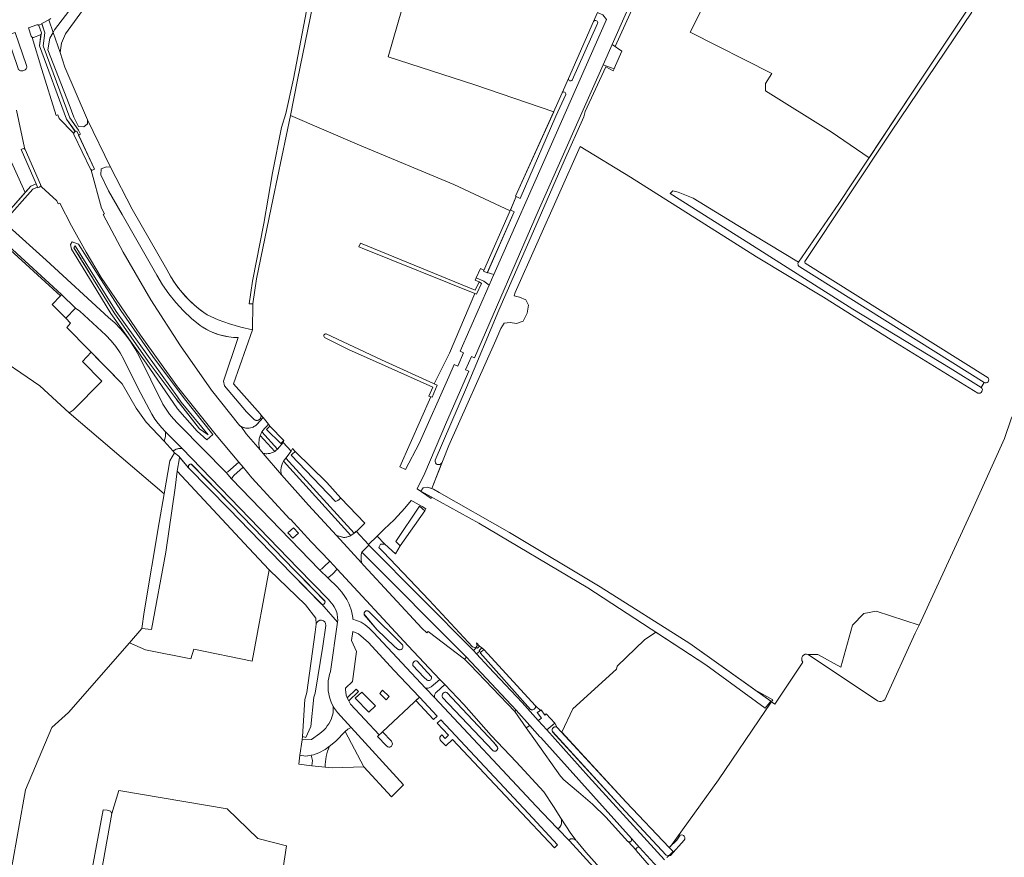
# Model space of a CAD drawing. Header units: metres. Extents: x 209813 to 223847, y 571801 to 587119.
# Tile 339 of 656: x 222973 to 223254, y 574871 to 575110. Entities that reach past the tile are written whole.
import ezdxf

# ---------------------------------------------------------------- set-up
doc = ezdxf.new("R2010")
doc.units = ezdxf.units.M
for name, color, linetype, lineweight in [('B-RO-GR-GRAS-GV', 8, 'Continuous', 0), ('B-RO-GR-GROENVOORZIENING-GV', 8, 'Continuous', 0), ('B-RO-GR-HOUTWAL-GV', 8, 'Continuous', 0), ('B-RO-GW-TALUD_KRUIN-G', 8, 'Continuous', 0), ('B-RO-OG-BEBOUWING_LAGE TRAFO-GV', 8, 'Continuous', 0), ('B-RO-OG-TERREIN_CULTUURSCHEIDING-GV', 8, 'Continuous', 0), ('B-RO-OG-WATER_GREPPEL-GV', 8, 'Continuous', 0), ('B-RO-OG-WEG-GV', 8, 'Continuous', 0), ('B-RO-VH-VERHARDING_FUNDERING_ZAND-GV', 8, 'Continuous', 0), ('B-RO-VH-VERHARDING_OPEN-GV', 8, 'Continuous', 0), ('B-RO-VH-VERHARDING_STRAATBAKSTEEN-GV', 8, 'Continuous', 0), ('B-RO-VH-VERHARDING_TEGEL-GV', 8, 'Continuous', 0)]:
    doc.layers.add(name, color=color, linetype=linetype, lineweight=lineweight)

msp = doc.modelspace()

# ---------------------------------------------------------------- linework, layer by layer
at = {"layer": 'B-RO-GR-GRAS-GV', "flags": 128}
for points in [[(223205.382, 575188.865), (223186.532, 575195.778), (223178.127, 575176.315), (223173.635, 575166.929), (223172.913, 575164.63), (223172.801, 575163.227), (223173.698, 575162.618), (223175.697, 575161.898), (223184.878, 575156.906), (223197.548, 575149.478), (223212.907, 575139.921), (223229.069, 575130.557), (223240.933, 575122.634), (223243.324, 575120.908), (223244.118, 575119.998), (223243.911, 575119.198), (223244.289, 575112.915), (223244.656, 575112.674), (223221.703, 575078.682), (223197, 575041.422)], [(223243.911, 575119.198), (223242.91, 575119.407), (223239.918, 575121.338), (223222.959, 575131.311), (223203.907, 575142.705), (223184.954, 575153.998), (223171.176, 575160.834), (223169.652, 575158.541), (223168.525, 575155.744), (223156.539, 575128.854), (223169.727, 575122.267), (223171.291, 575120.998), (223164.195, 575106.954), (223187.553, 575095.117), (223185.724, 575092.225), (223185.705, 575090.12), (223204.455, 575078.428), (223215.335, 575071.04), (223227.511, 575089.459), (223243.468, 575113.453), (223244.289, 575112.915)], [(222997.367, 575122.334), (222985.822, 575106.488), (222984.666, 575103.749), (222984.304, 575101.08), (222985.648, 575096.927), (222992.084, 575081.883), (222998.654, 575068.326), (223004.859, 575056.385), (223014.755, 575039.099), (223015.885, 575037.058), (223017.154, 575035.099), (223018.549, 575033.229), (223020.068, 575031.458), (223021.703, 575029.792), (223023.445, 575028.242), (223025.292, 575026.813), (223026.247, 575026.146), (223029.385, 575024.75), (223032.612, 575023.573), (223035.911, 575022.617), (223039.267, 575021.888), (223039.352, 575029.34), (223038.308, 575029.337), (223039.251, 575035.836), (223042.501, 575052.253), (223044.932, 575066.771), (223047.55, 575079.683), (223048.788, 575083.683), (223050.979, 575093.591), (223059.208, 575137.019)], [(223246.357, 575003.854), (223221.59, 575019.023), (223202.243, 575031.222), (223183.192, 575042.716), (223147.192, 575065.487), (223132.829, 575074.234), (223114.222, 575032.583), (223113.912, 575031.583), (223115.514, 575031.269), (223117.312, 575030.451), (223118.001, 575028.941), (223117.68, 575026.638), (223116.557, 575024.341), (223114.647, 575023.756), (223112.844, 575023.972), (223111.138, 575023.786), (223110.122, 575022.291), (223108.69, 575018.994), (223095.295, 574988.829), (223090.423, 574976.57), (223090.876, 574976.433), (223092.572, 574975.416), (223112.627, 574964.013), (223138.462, 574948.449), (223164.091, 574932.285), (223182.704, 574919.048)], [(223229.573, 574937.59), (223244.733, 574970.394), (223253.936, 574990.825), (223255.864, 574996.44), (223257.45, 574999.961), (223257.582, 575000.124), (223257.813, 575000.29), (223260.13, 575002.399), (223261.717, 575002.241), (223268.623, 574998.827), (223283.754, 574990.144), (223288.389, 574987.105), (223298.191, 574980.616), (223299.685, 574982.755), (223323.988, 575019.148)], [(223007.658, 574936.626), (223008.256, 574941.351), (223012.571, 574966.831), (223013.999, 574975.062), (222986.847, 574998.181), (222978.479, 575005.887), (222963.644, 575016.008), (222956.881, 574941.414), (222950.396, 574897.054), (222942.729, 574836.72)], [(223013.999, 574975.062), (223015.644, 574984.512), (223016.925, 574986.727), (223016.557, 574987.286), (223014.044, 574990.097), (223008.875, 574995.534), (223006.042, 574999.537), (223002.023, 575006.461), (222993.139, 575015.484), (222990.724, 575012.824), (222996.195, 575007.22), (222987.983, 574998.994), (222986.847, 574998.181)], [(223248.177, 575006.859), (223247.33, 575005.475)], [(223229.573, 574937.59), (223217.357, 574941.519), (223213.759, 574940.884), (223210.584, 574937.497), (223207.197, 574925.538), (223200.635, 574929.136), (223197.893, 574929.201), (223217.693, 574915.896)], [(223219.81, 574916.178), (223228.487, 574935.24), (223229.573, 574937.59)], [(222966.34, 574845.578), (222974.41, 574890.557), (222981.901, 574908.289), (222986.696, 574912.565), (223004.1, 574932.47)], [(223187.435, 574915.687), (223188.431, 574914.995), (223196.382, 574927.017)], [(223044.845, 574847.485), (223048.961, 574874.54), (223040.741, 574876.639), (223032.01, 574885.105), (223001.029, 574890.322), (222999.025, 574883.747), (222986.96, 574816.357)]]:
    msp.add_lwpolyline(points, dxfattribs=at)
for points in [[(223112.778, 575055.929), (223114.5, 575059.987), (223114.358, 575060.054), (223125.244, 575084.142), (223102.701, 575091.84), (223078.004, 575099.873), (223088.601, 575136.96), (223063.715, 575147.697), (223060.973, 575136.526), (223052.103, 575093.289), (223050.115, 575083.115), (223069.766, 575074.678), (223096.74, 575063.414)], [(223044.03, 574953.355), (223038.191, 574959.541), (223017.703, 574981.539), (223017.184, 574976.768), (223014.519, 574958.442), (223010.364, 574936.348), (223007.658, 574936.626), (223004.1, 574932.47), (223008.629, 574930.495), (223021.607, 574927.907), (223022.519, 574930.654), (223039.109, 574927.24)], [(223158.566, 574874.347), (223172.278, 574893.411), (223185.683, 574913.149), (223187.815, 574916.238), (223182.704, 574919.048), (223187.211, 574915.843), (223185.589, 574913.852), (223168.65, 574926.229), (223154.408, 574935.505), (223151.169, 574933.384), (223143.379, 574925.843), (223143.152, 574925.008), (223130.741, 574913.622), (223127.536, 574906.968), (223145.922, 574886.982), (223158.25, 574874.036)]]:
    msp.add_lwpolyline(points, close=True, dxfattribs=at)
at = {"layer": 'B-RO-GR-GRAS-GV'}
for points in [[(223247.33, 575005.475, -0.8330928), (223246.357, 575003.854)], [(223196.382, 574927.017, -0.7726179), (223197.893, 574929.201)], [(223217.693, 574915.896, 0.2784749), (223219.81, 574916.178)]]:
    msp.add_lwpolyline(points, format="xyb", dxfattribs=at)
at = {"layer": 'B-RO-GR-GROENVOORZIENING-GV', "flags": 128}
for points in [[(222979.083, 575109.352), (222979.938, 575106.766), (222979.484, 575103.039), (222987.076, 575082.425), (222989.583, 575078.924), (222990.12, 575077.776), (222989.542, 575077.51), (222994.115, 575067.773), (222993.883, 575067.685), (222993.714, 575067.56), (222993.461, 575067.503), (222993.227, 575067.555), (222993.193, 575067.477), (222996.12, 575056.68), (222996.992, 575055), (222996.583, 575054.815), (223002.328, 575044.089), (223010.237, 575030.458), (223018.643, 575017.375), (223027.529, 575004.688), (223035.633, 574994.51), (223036.078, 574994.232), (223036.558, 574994.018), (223037.065, 574993.873), (223037.586, 574993.802), (223037.849, 574993.792), (223038.11, 574993.802), (223038.633, 574993.878), (223039.136, 574994.026), (223039.38, 574994.125), (223039.615, 574994.242), (223040.06, 574994.524), (223040.459, 574994.865), (223042.318, 574996.859), (223041.555, 574997.703), (223041.622, 574997.505), (223041.654, 574997.297), (223041.654, 574997.128), (223041.628, 574996.964), (223041.581, 574996.8), (223041.469, 574996.576), (223041.341, 574996.409), (223041.219, 574996.292), (223041.081, 574996.195), (223040.893, 574996.102), (223040.693, 574996.042), (223040.482, 574996.018), (223040.315, 574996.026), (223040.149, 574996.057), (223039.951, 574996.128), (223039.769, 574996.232), (223037.524, 574998.456), (223031.19, 575005.896), (223030.951, 575007.284), (223035.138, 575019.674), (223033.779, 575019.734), (223032.427, 575019.891), (223031.089, 575020.141), (223029.773, 575020.484), (223028.484, 575020.917), (223027.227, 575021.443), (223026.011, 575022.052), (223024.841, 575022.747), (223024.276, 575023.123), (223021.815, 575025.143), (223019.497, 575027.326), (223017.334, 575029.664), (223015.339, 575032.143), (223013.516, 575034.755), (223011.875, 575037.484), (223002.042, 575054.833), (222998.076, 575061.583), (222995.943, 575066.193), (222996.008, 575067.898), (222997.532, 575068.505), (222998.654, 575068.326), (222992.084, 575081.883), (222992.146, 575080.761), (222991.102, 575079.917), (222989.508, 575079.935), (222988.219, 575082.612), (222986.831, 575086.248), (222980.787, 575101.859), (222981.37, 575105.245), (222982.276, 575106.87), (222981.023, 575110.451)], [(222976.339, 575105.433), (222979.076, 575096.269), (222983.182, 575083.135), (222983.596, 575083.289), (222983.998, 575082.282), (222988.016, 575078.183), (222988.203, 575077.823), (222988.219, 575078.133), (222988.404, 575078.427), (222988.615, 575078.568), (222986.136, 575082.055), (222978.446, 575102.997), (222978.813, 575106.248), (222978.667, 575106.156), (222976.703, 575105.43), (222976.508, 575105.407)], [(223026.144, 574990.456), (223027.854, 574992.008), (223019.799, 575002.151), (223010.75, 575014.302), (223001.591, 575027.443), (222995.13, 575037.495), (222989.495, 575046.375), (222987.776, 575046.997), (222987.227, 575046.32), (222987.534, 575044.894), (222993.461, 575035.365), (222998.779, 575026.576), (223008.891, 575012.417), (223017.771, 574999.331), (223023.385, 574992.93)], [(222985.912, 575025.266), (222987.292, 575023.799), (222986.177, 575022.526), (222986.766, 575021.958), (223002.023, 575006.461), (223006.042, 574999.537), (223008.875, 574995.534), (223014.044, 574990.097), (223014.237, 574990.745), (223014.365, 574991.404), (223014.422, 574992.076), (223014.414, 574992.75), (223013.292, 574993.898), (223012.253, 574995.125), (223011.302, 574996.42), (223010.445, 574997.781), (223006.557, 575005.18), (223002.518, 575013.471), (223001.417, 575015.331), (223000.185, 575017.107), (222998.826, 575018.787), (222997.349, 575020.365), (222989.958, 575027.263), (222988.724, 575028.125)], [(223042.013, 574992.88), (223041.917, 574992.727), (223046.372, 574987.795), (223047.984, 574989.732), (223048.128, 574990.305), (223047.289, 574989.435), (223043.227, 574993.477), (223044.188, 574994.383), (223043.81, 574994.932), (223043.156, 574994.193), (223042.651, 574993.711), (223042.25, 574993.227)], [(223041.375, 574987.646), (223042.258, 574986.617), (223042.727, 574986.542), (223043.045, 574986.519), (223043.365, 574986.519), (223043.839, 574986.56), (223044.154, 574986.615), (223044.615, 574986.74), (223044.912, 574986.847), (223045.203, 574986.977), (223045.57, 574987.177), (223041.443, 574991.745), (223041.313, 574991.36), (223041.162, 574990.75), (223041.097, 574990.336), (223041.055, 574989.708), (223041.076, 574989.081), (223041.125, 574988.664), (223041.255, 574988.049)], [(223016.648, 574987.359), (223016.925, 574986.727), (223018.182, 574985.792), (223020.971, 574982.492), (223020.919, 574982.716), (223020.93, 574982.919), (223020.992, 574983.112), (223021.086, 574983.261), (223021.253, 574983.419), (223021.422, 574983.505), (223021.607, 574983.549), (223021.836, 574983.539), (223033.362, 574971.755), (223051.341, 574953.12), (223059.836, 574944.502), (223059.951, 574944.201), (223059.924, 574943.92), (223059.802, 574943.695), (223059.563, 574943.511), (223059.242, 574943.453), (223059.036, 574943.5), (223063.497, 574938.438), (223063.571, 574938.938), (223063.547, 574939.695), (223063.393, 574940.695), (223063.266, 574941.185), (223062.911, 574942.133), (223062.563, 574942.805), (223062.292, 574943.232), (223061.831, 574943.836), (223061.313, 574944.388), (223060.938, 574944.852), (223052.219, 574953.831), (223019.182, 574988.008), (223018.833, 574988.042), (223018.599, 574988.044), (223018.25, 574988.016), (223017.906, 574987.956), (223017.57, 574987.857), (223017.245, 574987.722), (223016.938, 574987.557)], [(223048.729, 574985.255), (223068.258, 574963.836), (223068.904, 574964.286), (223071.307, 574966.706), (223064.414, 574973.839), (223063.638, 574973.182), (223062.92, 574972.831), (223058.674, 574977.378), (223050.31, 574986.135), (223050.529, 574986.414), (223051.419, 574987.128), (223050.63, 574987.958), (223050.315, 574987.222)], [(223033.266, 574979.31), (223058.357, 574953.375), (223059.068, 574953.609), (223059.594, 574954.201), (223061.266, 574955.792), (223055.969, 574961.328), (223050.07, 574967.792), (223049.914, 574967.794), (223039.055, 574979.656), (223036.524, 574982.654), (223033.943, 574980.326), (223033.635, 574979.904)], [(223047.49, 574980.51), (223055.214, 574971.805), (223063.167, 574963.169), (223065.367, 574962.615), (223065.886, 574962.654), (223066.394, 574962.766), (223066.883, 574962.945), (223067.341, 574963.19), (223048.083, 574984.409), (223047.786, 574983.852), (223047.651, 574983.518), (223047.49, 574983.003), (223047.386, 574982.474), (223047.339, 574981.935), (223047.347, 574981.396), (223047.385, 574981.039)], [(223050.763, 574962.388), (223049.333, 574963.938), (223050.94, 574965.367), (223052.37, 574963.818)], [(223072.307, 574960.607), (223072.411, 574960.435), (223102.297, 574930.292), (223103.122, 574931.076), (223103.383, 574931.117), (223103.51, 574931.016), (223104.086, 574931.542), (223103.177, 574932.518), (223103.378, 574931.644), (223102.938, 574931.102), (223102.094, 574931.315), (223089.69, 574944.638), (223076.552, 574958.466), (223075.292, 574959.732), (223075.795, 574960.649), (223076.971, 574960.656), (223074.799, 574962.977)], [(223070.394, 574955.318), (223071.052, 574954.552), (223087.607, 574936.714), (223089.039, 574935.401), (223089.232, 574935.589), (223089.367, 574935.753), (223099.755, 574927.797), (223100.323, 574928.375), (223070.44, 574958.422), (223070.287, 574957.711), (223070.248, 574957.352), (223070.234, 574956.987), (223070.26, 574956.443)], [(223067.914, 574939.221), (223068.932, 574938.919), (223070.232, 574938.357), (223071.445, 574937.622), (223072.545, 574936.732), (223073.286, 574935.969), (223073.734, 574935.419), (223088.594, 574919.584), (223089.003, 574919.542), (223089.409, 574919.573), (223089.651, 574919.625), (223089.883, 574919.701), (223090.25, 574919.883), (223092.732, 574922.021), (223083.703, 574931.643), (223063.427, 574953.549), (223062.063, 574952.12), (223061.05, 574951.266), (223060.961, 574950.865), (223063.391, 574948.458), (223064.753, 574946.992), (223065.635, 574945.779), (223066.151, 574944.919), (223066.813, 574943.571), (223067.469, 574941.68), (223067.859, 574939.719)], [(223072.508, 574941.378), (223082.036, 574931.894), (223082.175, 574931.589), (223082.195, 574931.281), (223082.164, 574931.13), (223082.094, 574930.959), (223081.924, 574930.74), (223081.695, 574930.584), (223081.399, 574930.503), (223081.123, 574930.521), (223080.977, 574930.568), (223080.841, 574930.641), (223079.797, 574931.477), (223074.753, 574936.289), (223071.115, 574940.672), (223071.094, 574940.964), (223071.183, 574941.253), (223071.354, 574941.471), (223071.589, 574941.617), (223071.888, 574941.674), (223072.122, 574941.641), (223072.401, 574941.487)], [(223121.456, 574913.216), (223120.018, 574914.544), (223120.042, 574914.151), (223120.003, 574913.99), (223119.865, 574913.729), (223119.68, 574913.542), (223119.323, 574913.375), (223119.159, 574913.352), (223118.896, 574913.375), (223118.622, 574913.484), (223104.198, 574929.612), (223105.26, 574930.61), (223104.688, 574931.065), (223103.935, 574930.352), (223104.104, 574930.164), (223103.234, 574929.347), (223106.688, 574925.563), (223116.208, 574915.435), (223120.836, 574910.331), (223121.768, 574911.013), (223120.477, 574912.576)], [(223086.263, 574927.266), (223090.292, 574922.914), (223090.37, 574922.623), (223090.344, 574922.326), (223090.232, 574922.078), (223090.117, 574921.94), (223089.977, 574921.826), (223089.758, 574921.727), (223089.549, 574921.693), (223089.31, 574921.716), (223089.086, 574921.805), (223088.138, 574922.648), (223085.06, 574926.05), (223085, 574926.336), (223085.021, 574926.596), (223085.13, 574926.867), (223085.367, 574927.133), (223085.623, 574927.271), (223085.911, 574927.326), (223086.073, 574927.315)], [(223120.227, 574885.81), (223126.174, 574879.628), (223126.422, 574879.539), (223126.706, 574879.586), (223126.927, 574879.776), (223127.081, 574879.982), (223127.214, 574880.201), (223127.354, 574880.511), (223127.43, 574880.755), (223127.479, 574881.008), (223127.503, 574881.261), (223127.495, 574881.602), (223127.456, 574881.857), (223127.365, 574882.185), (223127.271, 574882.425), (223125.138, 574885.755), (223122.417, 574889.911), (223114.56, 574898.464), (223107.417, 574906.071), (223099.529, 574914.844), (223094.112, 574920.555), (223091.724, 574918.404), (223091.521, 574918.177), (223091.362, 574917.919), (223091.232, 574917.578), (223091.182, 574917.279), (223091.177, 574917.096), (223091.201, 574916.854)], [(223094.768, 574918.336), (223108.078, 574904.117), (223109.195, 574902.74), (223109.253, 574902.505), (223109.232, 574902.206), (223109.109, 574901.932), (223108.826, 574901.667), (223108.544, 574901.563), (223108.379, 574901.549), (223108.07, 574901.609), (223107.839, 574901.747), (223093.458, 574916.911), (223093.37, 574917.229), (223093.383, 574917.557), (223093.5, 574917.867), (223093.677, 574918.099), (223093.946, 574918.289), (223094.188, 574918.373), (223094.482, 574918.396)], [(223114.161, 574912.862), (223117.417, 574908.266), (223118.401, 574908.93), (223114.542, 574913.227)]]:
    msp.add_lwpolyline(points, close=True, dxfattribs=at)
for points in [[(222968.607, 575073.813), (222974.307, 575061.094), (222975.956, 575062.948), (222977.451, 575063.599), (222973.117, 575073.435), (222973.532, 575073.633), (222973.753, 575073.68), (222974.063, 575073.604), (222974.26, 575073.438), (222974.104, 575073.846), (222971.826, 575084.682)], [(222969.773, 575051.294), (222980.302, 575041.766), (222998.151, 575025.432), (222999.872, 575023.878), (223001.485, 575022.209), (223002.982, 575020.438), (223004.357, 575018.57), (223005.604, 575016.612), (223006.719, 575014.578), (223013.612, 575000.695), (223014.532, 574999.219), (223015.547, 574997.805), (223016.656, 574996.464), (223017.852, 574995.201), (223018.479, 574994.599), (223031.672, 574981.109), (223032.195, 574981.354), (223035.289, 574984.117), (223028.826, 574991.773), (223017.82, 575005.594), (223007.208, 575020.393), (222996.018, 575036.865), (222991.716, 575044.096), (222987.534, 575051.599), (222984.201, 575058.122), (222983.753, 575057.898), (222983.341, 575058.786), (222978.974, 575062.786), (222978.768, 575063.263), (222978.763, 575063.086), (222978.711, 575062.925), (222978.49, 575062.698), (222977.956, 575062.451), (222977.852, 575062.672), (222976.484, 575062.068), (222968.182, 575052.701)], [(222990.255, 575042.055), (222988.234, 575045.323), (222988.56, 575045.891), (222990.565, 575042.674)], [(222990.255, 575042.055), (222990.37, 575041.87)], [(222990.596, 575041.503), (222990.37, 575041.87)], [(222990.565, 575042.674), (222990.852, 575042.214)], [(222990.823, 575041.136), (222990.596, 575041.503)], [(222990.852, 575042.214), (222990.995, 575041.984)], [(222991.422, 575041.297), (223000.263, 575027.133)], [(222999.766, 575026.779), (222993.81, 575036.305), (222990.823, 575041.136)], [(223017.422, 575002.164), (223009.456, 575012.852), (222999.766, 575026.779)], [(223000.263, 575027.133), (223017.761, 575002.74)], [(223017.839, 575001.615), (223017.422, 575002.164)], [(223017.761, 575002.74), (223018.096, 575002.297)], [(223018.096, 575002.297), (223018.43, 575001.854)], [(223018.045, 575001.341), (223017.839, 575001.615)], [(223018.253, 575001.068), (223018.045, 575001.341)], [(223024.108, 574993.588), (223018.253, 575001.068)], [(223018.43, 575001.854), (223018.831, 575001.253)], [(223018.831, 575001.253), (223026.521, 574991.894), (223024.108, 574993.588)], [(223157.576, 574871.141), (223158.245, 574871.786), (223157.367, 574871.883), (223144.516, 574885.693), (223124.854, 574907.216), (223124.792, 574907.505), (223124.833, 574907.833), (223124.894, 574907.987), (223124.982, 574908.128), (223125.094, 574908.25), (223125.341, 574908.414), (223125.628, 574908.495), (223125.792, 574908.5), (223125.956, 574908.477), (223126.112, 574908.424), (223126.266, 574908.349), (223125.536, 574909.513), (223123.273, 574907.615), (223135.174, 574894.341), (223156.922, 574870.495)]]:
    msp.add_lwpolyline(points, dxfattribs=at)
at = {"layer": 'B-RO-GR-HOUTWAL-GV', "flags": 128}
for points in [[(223195.11, 575041.21), (223177.854, 575051.686), (223165.088, 575059.517), (223160.792, 575061.258), (223159.29, 575061.572), (223158.538, 575060.878)], [(223158.538, 575060.878), (223180.92, 575046.647), (223210.637, 575027.841), (223238.465, 575010.957), (223247.33, 575005.475), (223248.177, 575006.859), (223195.519, 575039.911)]]:
    msp.add_lwpolyline(points, dxfattribs=at)
at = {"layer": 'B-RO-GR-HOUTWAL-GV'}
msp.add_lwpolyline([(223195.519, 575039.911, -0.4747016), (223195.11, 575041.21)], format="xyb", dxfattribs=at)
at = {"layer": 'B-RO-GW-TALUD_KRUIN-G', "flags": 128}
msp.add_lwpolyline([(222999.766, 575026.779), (223009.456, 575012.852), (223017.422, 575002.164), (223024.108, 574993.588), (223026.521, 574991.894), (223018.831, 575001.253), (223017.761, 575002.74), (223000.263, 575027.133), (222988.56, 575045.891), (222988.234, 575045.323), (222993.81, 575036.305)], close=True, dxfattribs=at)
at = {"layer": 'B-RO-OG-BEBOUWING_LAGE TRAFO-GV', "flags": 128}
msp.add_lwpolyline([(223077.427, 574916.26), (223078.26, 574917.126), (223076.383, 574918.931), (223075.55, 574918.065)], close=True, dxfattribs=at)
at = {"layer": 'B-RO-OG-TERREIN_CULTUURSCHEIDING-GV', "flags": 128}
for points in [[(222967.427, 575053.357), (222974.307, 575061.094), (222968.607, 575073.813)], [(223076.343, 574907.07), (223086.918, 574917.015), (223079.604, 574924.685), (223072.339, 574932.558), (223069.484, 574935.06), (223067.899, 574935.704), (223067.538, 574933.118), (223068.907, 574930.069), (223067.755, 574921.452), (223065.76, 574919.571), (223065.766, 574919.162), (223065.848, 574918.365), (223066, 574917.578), (223066.22, 574916.807), (223068.845, 574919.247), (223069.54, 574918.567), (223066.73, 574915.899), (223067.223, 574915.023), (223075.42, 574906.205)]]:
    msp.add_lwpolyline(points, dxfattribs=at)
for points in [[(223072.413, 574912.662), (223068.59, 574916.648), (223070.412, 574918.452), (223074.327, 574914.497)], [(223076.343, 574907.07), (223074.949, 574905.769), (223077.471, 574903.041), (223077.901, 574902.747), (223078.159, 574902.696), (223078.421, 574902.716), (223078.668, 574902.805), (223078.882, 574902.957), (223079.048, 574903.161), (223079.154, 574903.402), (223079.191, 574903.662), (223079.158, 574903.923), (223079.056, 574904.165), (223078.893, 574904.371)]]:
    msp.add_lwpolyline(points, close=True, dxfattribs=at)
at = {"layer": 'B-RO-OG-WATER_GREPPEL-GV'}
msp.add_line((223147.742, 574882.227), (223147.904, 574882.052), dxfattribs=at)
at = {"layer": 'B-RO-OG-WATER_GREPPEL-GV', "flags": 128}
for points in [[(223059.208, 575137.019), (223050.979, 575093.591), (223048.788, 575083.683), (223047.55, 575079.683), (223044.932, 575066.771), (223042.501, 575052.253), (223039.251, 575035.836), (223038.308, 575029.337), (223039.352, 575029.34), (223040.359, 575036.429), (223045.171, 575059.549), (223050.115, 575083.115), (223052.103, 575093.289), (223060.973, 575136.526)], [(222995.493, 575124.418), (222982.682, 575107.597), (222982.276, 575106.87), (222984.304, 575101.08), (222984.666, 575103.749), (222985.822, 575106.488), (222997.367, 575122.334)], [(223197, 575041.422), (223221.703, 575078.682), (223244.656, 575112.674), (223243.468, 575113.453), (223227.511, 575089.459), (223206.685, 575057.955), (223195.11, 575041.21)], [(223136.623, 575110.013), (223129.441, 575093.682)], [(223130.534, 575093.255), (223137.785, 575109.383)], [(222982.276, 575106.87), (222981.37, 575105.245), (222980.787, 575101.859), (222986.831, 575086.248), (222988.219, 575082.612), (222989.508, 575079.935), (222991.102, 575079.917), (222992.146, 575080.761), (222992.084, 575081.883), (222985.648, 575096.927), (222984.304, 575101.08)], [(223127.651, 575089.613), (223125.193, 575084.025), (223114.358, 575060.054), (223115.656, 575059.441), (223125.885, 575082.916), (223128.679, 575089.131)], [(223195.519, 575039.911), (223248.177, 575006.859)], [(223249.269, 575008.226), (223197.072, 575040.913)], [(223059.806, 575019.747), (223066.655, 575016.248), (223077.143, 575011.646), (223090.726, 575005.512), (223089.601, 575002.915), (223090.546, 575002.622), (223091.934, 575006.103), (223076.055, 575013.359)], [(223076.055, 575013.359), (223060.276, 575020.715)], [(223054.161, 574916.287), (223053.46, 574905.775), (223054.417, 574905.473), (223055.9, 574908.553), (223056.774, 574916.968), (223057.086, 574918.168), (223059.307, 574931.585), (223060.16, 574937.493)], [(223057.441, 574937.856), (223057.135, 574935.514), (223054.706, 574918.284), (223054.161, 574916.287)], [(223158.25, 574874.036), (223145.922, 574886.982), (223126.266, 574908.349), (223126.052, 574908.448), (223125.859, 574908.495), (223125.628, 574908.495), (223125.464, 574908.461), (223125.281, 574908.385), (223125.094, 574908.25), (223124.982, 574908.128), (223124.854, 574907.896), (223124.802, 574907.706), (223124.794, 574907.472), (223124.823, 574907.31), (223124.911, 574907.096), (223144.516, 574885.693), (223157.367, 574871.883)]]:
    msp.add_lwpolyline(points, dxfattribs=at)
at = {"layer": 'B-RO-OG-WATER_GREPPEL-GV'}
for points in [[(223129.441, 575093.682, 0.7885594), (223130.534, 575093.255)], [(223128.679, 575089.131, 0.7959985), (223127.651, 575089.613)], [(223197.072, 575040.913, -0.3617592), (223197, 575041.422)], [(223060.276, 575020.715, 0.8387967), (223059.806, 575019.747)], [(223248.177, 575006.859, 0.8360322), (223249.269, 575008.226)]]:
    msp.add_lwpolyline(points, format="xyb", dxfattribs=at)
at = {"layer": 'B-RO-OG-WATER_GREPPEL-GV', "flags": 128}
for points in [[(222998.654, 575068.326), (222997.532, 575068.505), (222996.008, 575067.898), (222995.943, 575066.193), (222998.076, 575061.583), (223002.042, 575054.833), (223011.875, 575037.484), (223013.516, 575034.755), (223015.339, 575032.143), (223017.334, 575029.664), (223019.497, 575027.326), (223021.815, 575025.143), (223024.276, 575023.123), (223025.42, 575022.388), (223026.615, 575021.737), (223027.852, 575021.169), (223029.125, 575020.69), (223030.427, 575020.3), (223031.755, 575020.003), (223033.102, 575019.8), (223034.458, 575019.693), (223035.138, 575019.674), (223030.951, 575007.284), (223031.19, 575005.896), (223037.524, 574998.456), (223039.769, 574996.232), (223039.914, 574996.146), (223040.07, 574996.081), (223040.232, 574996.039), (223040.398, 574996.019), (223040.568, 574996.023), (223040.732, 574996.052), (223040.932, 574996.117), (223041.081, 574996.195), (223041.25, 574996.32), (223041.42, 574996.505), (223041.565, 574996.761), (223041.628, 574996.964), (223041.656, 574997.214), (223041.638, 574997.422), (223041.586, 574997.625), (223041.453, 574997.888), (223033.753, 575006.456), (223039.268, 575021.888), (223035.911, 575022.617), (223032.612, 575023.573), (223029.385, 575024.75), (223026.247, 575026.146), (223024.357, 575027.511), (223022.56, 575029.003), (223020.87, 575030.612), (223019.292, 575032.331), (223018.01, 575033.926), (223016.503, 575036.068), (223015.302, 575038.07), (223014.755, 575039.099), (223004.859, 575056.385)], [(223113.919, 575055.646), (223112.886, 575056.174), (223105.15, 575038.677), (223106.248, 575038.166)], [(223070.532, 575045.195), (223103.188, 575032.076), (223104.618, 575035.172), (223103.92, 575035.579), (223102.797, 575033.183), (223070.026, 575046.701), (223069.632, 575045.603)], [(223048.128, 574990.305), (223044.188, 574994.383), (223043.227, 574993.477), (223047.289, 574989.435)], [(223050.529, 574986.414), (223050.31, 574986.135), (223058.674, 574977.378), (223062.92, 574972.831), (223063.638, 574973.182), (223064.414, 574973.839), (223060.469, 574978.268), (223051.419, 574987.128)], [(223020.919, 574982.826), (223020.925, 574982.661), (223020.971, 574982.491), (223032.432, 574970.789), (223050.49, 574952.253), (223058.955, 574943.539), (223059.242, 574943.453), (223059.563, 574943.511), (223059.737, 574943.628), (223059.924, 574943.92), (223059.951, 574944.201), (223059.893, 574944.401), (223056.651, 574947.774), (223051.341, 574953.12), (223033.362, 574971.755), (223021.688, 574983.555), (223021.385, 574983.49), (223021.149, 574983.333), (223021.037, 574983.195), (223020.953, 574983.01)], [(223103.827, 574966.696), (223134.95, 574948.178), (223168.65, 574926.229), (223185.589, 574913.852), (223187.211, 574915.843), (223164.091, 574932.285), (223138.462, 574948.449), (223112.627, 574964.013), (223092.572, 574975.416), (223090.876, 574976.433), (223089.176, 574976.949), (223087.972, 574976.759), (223087.317, 574975.841)], [(223080.313, 574961.288), (223081.411, 574960.171), (223088.417, 574970.238), (223086.889, 574971.502), (223080.119, 574961.486)], [(223072.508, 574941.378), (223072.25, 574941.589), (223072, 574941.667), (223071.722, 574941.657), (223071.477, 574941.563), (223071.26, 574941.37), (223071.12, 574941.099), (223071.091, 574940.81), (223071.161, 574940.542), (223074.753, 574936.289), (223079.797, 574931.477), (223080.841, 574930.641), (223080.977, 574930.568), (223081.123, 574930.521), (223081.399, 574930.503), (223081.695, 574930.584), (223081.924, 574930.74), (223082.094, 574930.959), (223082.164, 574931.13), (223082.201, 574931.404), (223082.128, 574931.734), (223082.036, 574931.894)], [(223105.26, 574930.61), (223104.198, 574929.612), (223118.622, 574913.484), (223118.771, 574913.412), (223118.93, 574913.367), (223119.193, 574913.354), (223119.448, 574913.414), (223119.706, 574913.563), (223119.935, 574913.839), (223120.003, 574913.99), (223120.052, 574914.282), (223120.018, 574914.544)], [(223086.263, 574927.266), (223086.073, 574927.315), (223085.781, 574927.313), (223085.505, 574927.219), (223085.269, 574927.047), (223085.071, 574926.75), (223085.021, 574926.596), (223085.016, 574926.206), (223085.06, 574926.05), (223088.138, 574922.648), (223089.086, 574921.805), (223089.31, 574921.716), (223089.549, 574921.693), (223089.758, 574921.727), (223089.977, 574921.826), (223090.117, 574921.94), (223090.232, 574922.078), (223090.37, 574922.474), (223090.352, 574922.742), (223090.292, 574922.914)], [(223094.768, 574918.336), (223094.482, 574918.396), (223094.188, 574918.373), (223093.946, 574918.289), (223093.677, 574918.099), (223093.5, 574917.867), (223093.383, 574917.557), (223093.37, 574917.229), (223093.458, 574916.911), (223107.961, 574901.661), (223108.185, 574901.573), (223108.379, 574901.549), (223108.675, 574901.598), (223108.948, 574901.753), (223109.169, 574902.036), (223109.253, 574902.34), (223109.253, 574902.505), (223109.143, 574902.846), (223108.078, 574904.117)], [(222966.34, 574845.578), (222965.528, 574844.297), (222965.29, 574843.821), (222965.608, 574843.027), (222987.595, 574839.535), (222983.864, 574816.913), (222984.896, 574816.119), (222986.007, 574816.119), (222986.96, 574816.357), (222999.025, 574883.747), (222998.628, 574884.382), (222997.755, 574884.699), (222996.564, 574884.763), (222988.697, 574842.403)], [(223161.342, 574877.525), (223160.373, 574876.123), (223158.25, 574874.036), (223159.346, 574872.849), (223158.245, 574871.786), (223158.591, 574871.749), (223162.54, 574876.156), (223162.659, 574876.374), (223162.716, 574876.615), (223162.708, 574876.863), (223162.634, 574877.1), (223162.501, 574877.309), (223162.317, 574877.476), (223162.095, 574877.587), (223161.852, 574877.637)]]:
    msp.add_lwpolyline(points, close=True, dxfattribs=at)
at = {"layer": 'B-RO-OG-WEG-GV', "flags": 128}
for points in [[(223163.582, 575152.276), (223141.937, 575103.416), (223142.788, 575102.82), (223155.781, 575131.388)], [(222981.618, 575110.786), (222981.023, 575110.45), (222982.276, 575106.87), (222982.682, 575107.597), (222995.493, 575124.418)], [(223128.679, 575089.131), (223125.885, 575082.916), (223115.656, 575059.441), (223114.5, 575059.987), (223112.886, 575056.174), (223113.919, 575055.646), (223106.316, 575038.321), (223107.449, 575037.854), (223108.168, 575037.745), (223124.205, 575074.107), (223140.358, 575110.523), (223139.27, 575111.878), (223137.972, 575112.491), (223137.713, 575112.551), (223136.623, 575110.013)], [(223091.36, 574984.656), (223100.351, 575005.429), (223109.565, 575027.508), (223120.1, 575051.582), (223128.182, 575070.162), (223133.85, 575082.722), (223134.219, 575084.248), (223140.125, 575096.991), (223142.268, 575095.896), (223142.523, 575096.489), (223139.365, 575097.609), (223120.838, 575055.787), (223102.61, 575013.862), (223101.748, 575014.263), (223100.087, 575010.498), (223100.967, 575010.083), (223094.651, 574995.551), (223088.409, 574980.966), (223086.249, 574976.449), (223090.227, 574973.747), (223090.42, 574974.122), (223087.317, 574975.841), (223087.972, 574976.759), (223089.176, 574976.949), (223090.423, 574976.57), (223093.254, 574983.909)], [(223129.441, 575093.682), (223127.651, 575089.613)], [(223018.382, 574985.372), (223017.703, 574981.539), (223038.191, 574959.541), (223044.03, 574953.355), (223054.395, 574943.359), (223057.27, 574939.524), (223057.441, 574937.856)], [(223059.036, 574943.5), (223050.49, 574952.253), (223032.432, 574970.789), (223020.971, 574982.491), (223018.408, 574985.524)], [(223060.16, 574937.493), (223059.307, 574931.585), (223057.086, 574918.168), (223056.774, 574916.968), (223055.9, 574908.553), (223054.417, 574905.473), (223053.46, 574905.775), (223053.392, 574904.76), (223056.061, 574904.865), (223058.475, 574906.556), (223059.065, 574907.04), (223059.616, 574907.569), (223060.123, 574908.14), (223060.583, 574908.748), (223060.995, 574909.392), (223061.657, 574910.629), (223061.905, 574911.22), (223062.096, 574911.832), (223062.226, 574912.459), (223062.296, 574913.096), (223062.248, 574914.394), (223061.833, 574915.229), (223061.484, 574916.093), (223061.203, 574916.982), (223060.993, 574917.891), (223060.853, 574918.813), (223060.787, 574919.743), (223060.793, 574920.675), (223060.871, 574921.604), (223061.022, 574922.524), (223061.244, 574923.43), (223061.536, 574924.315), (223063.497, 574938.438), (223059.036, 574943.5)], [(223060.021, 574896.985), (223062.046, 574896.766), (223071.065, 574897.127), (223065.653, 574907.186), (223063.015, 574904.457), (223061.532, 574903.148), (223061.241, 574902.94)], [(223071.065, 574897.127), (223078.907, 574888.501), (223082.349, 574891.983), (223067.403, 574908.286), (223066.411, 574907.821), (223065.653, 574907.186)], [(223055.969, 574900.415), (223054.41, 574900.162), (223052.78, 574900.43), (223052.427, 574897.805)], [(223052.427, 574897.805), (223056.169, 574897.401)]]:
    msp.add_lwpolyline(points, dxfattribs=at)
at = {"layer": 'B-RO-OG-WEG-GV'}
for points in [[(223136.623, 575110.013, -0.8443395), (223137.785, 575109.383)], [(223018.408, 574985.524, -0.1300358), (223018.382, 574985.372)], [(223093.254, 574983.909, -0.8508866), (223091.36, 574984.656)], [(223057.441, 574937.856, -0.9431963), (223060.16, 574937.493)]]:
    msp.add_lwpolyline(points, format="xyb", dxfattribs=at)
at = {"layer": 'B-RO-OG-WEG-GV', "flags": 128}
for points in [[(223103.121, 575036.735), (223102.821, 575036.089), (223103.92, 575035.579), (223104.618, 575035.172), (223103.188, 575032.076), (223102.687, 575032.277), (223095.522, 575015.196), (223091.077, 575006.494), (223091.934, 575006.103), (223090.546, 575002.622), (223090.122, 575002.753), (223081.316, 574982.771), (223082.95, 574981.988), (223086.777, 574989.403), (223095.264, 575008.481), (223096.829, 575012.033), (223097.824, 575011.564), (223099.482, 575015.319), (223098.483, 575015.784), (223106.79, 575034.62), (223105.325, 575035.767)], [(223079.674, 574967.59), (223076.844, 574964.924), (223074.799, 574962.977), (223076.971, 574960.656), (223080.077, 574957.884), (223081.358, 574960.225), (223080.119, 574961.486), (223086.889, 574971.502), (223088.417, 574970.238), (223088.712, 574970.793), (223087.725, 574971.447), (223085.13, 574972.873), (223084.498, 574973.132), (223082.752, 574970.928)]]:
    msp.add_lwpolyline(points, close=True, dxfattribs=at)
at = {"layer": 'B-RO-VH-VERHARDING_FUNDERING_ZAND-GV', "flags": 128}
msp.add_lwpolyline([(223142.921, 575097.415), (223144.676, 575101.496), (223141.937, 575103.416), (223139.365, 575097.609), (223142.523, 575096.489)], close=True, dxfattribs=at)
for points in [[(223061.241, 574902.94), (223059.933, 574902.006), (223058.144, 574901.069), (223056.657, 574900.526), (223055.969, 574900.415)], [(223056.169, 574897.401), (223060.021, 574896.985)]]:
    msp.add_lwpolyline(points, dxfattribs=at)
at = {"layer": 'B-RO-VH-VERHARDING_FUNDERING_ZAND-GV'}
for points in [[(223060.021, 574896.985, -0.1180474), (223061.241, 574902.94)], [(223055.969, 574900.415, -0.1666151), (223056.169, 574897.401)]]:
    msp.add_lwpolyline(points, format="xyb", dxfattribs=at)
at = {"layer": 'B-RO-VH-VERHARDING_OPEN-GV'}
msp.add_line((223129.779, 574876.016), (223129.786, 574875.979), dxfattribs=at)
at = {"layer": 'B-RO-VH-VERHARDING_OPEN-GV', "flags": 128}
for points in [[(222975.266, 575108.161), (222976.063, 575105.742), (222976.182, 575105.57), (222976.339, 575105.433), (222976.508, 575105.407), (222976.703, 575105.43), (222978.667, 575106.156), (222978.893, 575106.341), (222978.964, 575106.529), (222978.943, 575106.758), (222978.18, 575108.867), (222977.995, 575108.99), (222977.818, 575109.029), (222977.646, 575109.011)], [(222972.219, 575096.836), (222972.352, 575096.435), (222972.49, 575096.221), (222972.62, 575096.091), (222972.8, 575095.969), (222973.003, 575095.886), (222973.182, 575095.852), (222973.401, 575095.852), (222973.615, 575095.896), (222974.299, 575096.177), (222974.438, 575096.282), (222974.578, 575096.438), (222974.682, 575096.62), (222974.753, 575096.852), (222974.766, 575097.06), (222974.706, 575097.367), (222971.477, 575106.859), (222969.094, 575106.057)], [(222967.427, 575053.357), (222968.182, 575052.701), (222976.484, 575062.068), (222977.852, 575062.672), (222977.451, 575063.599), (222975.956, 575062.948)], [(222968.325, 575046.978), (222967.958, 575046.609), (222984.365, 575031.576), (222984.724, 575031.961), (222969.536, 575045.927)], [(223014.044, 574990.097), (223016.557, 574987.286), (223016.839, 574987.495), (223017.141, 574987.67), (223017.461, 574987.815), (223017.792, 574987.925), (223018.135, 574988), (223018.482, 574988.039), (223018.833, 574988.042), (223019.182, 574988.008), (223014.414, 574992.75), (223014.422, 574992.076), (223014.365, 574991.404), (223014.237, 574990.745)], [(223041.443, 574991.745), (223045.57, 574987.177), (223046.011, 574987.482), (223046.372, 574987.795), (223041.917, 574992.727), (223041.701, 574992.333)], [(223031.672, 574981.109), (223033.266, 574979.31), (223033.635, 574979.904), (223033.943, 574980.326), (223036.524, 574982.654), (223035.289, 574984.117), (223032.195, 574981.354)], [(223063.167, 574963.169), (223070.394, 574955.318), (223070.26, 574956.443), (223070.234, 574956.987), (223070.248, 574957.352), (223070.287, 574957.711), (223070.44, 574958.422), (223072.411, 574960.435), (223072.307, 574960.607), (223068.786, 574964.383), (223068.258, 574963.836), (223067.341, 574963.19), (223067, 574963), (223066.763, 574962.893), (223066.394, 574962.766), (223066.141, 574962.701), (223065.628, 574962.625), (223065.237, 574962.615)], [(223058.357, 574953.375), (223060.961, 574950.865), (223061.05, 574951.266), (223062.063, 574952.12), (223063.427, 574953.549), (223061.266, 574955.792), (223059.594, 574954.201), (223059.068, 574953.609)], [(223102.297, 574930.292), (223103.234, 574929.347), (223104.104, 574930.164), (223103.935, 574930.352), (223104.688, 574931.065), (223104.086, 574931.542), (223103.51, 574931.016), (223103.383, 574931.117), (223103.122, 574931.076)], [(223099.755, 574927.797), (223101.43, 574926.203), (223114.161, 574912.862), (223114.542, 574913.227), (223100.323, 574928.375)], [(223088.594, 574919.584), (223091.201, 574916.854), (223091.177, 574917.096), (223091.182, 574917.279), (223091.232, 574917.578), (223091.362, 574917.919), (223091.521, 574918.177), (223091.724, 574918.404), (223094.112, 574920.555), (223092.732, 574922.021), (223090.25, 574919.883), (223089.883, 574919.701), (223089.651, 574919.625), (223089.409, 574919.573), (223089.003, 574919.542)], [(223121.456, 574913.216), (223120.477, 574912.576), (223121.768, 574911.013), (223120.836, 574910.331), (223123.273, 574907.615), (223125.536, 574909.513), (223123.133, 574912.253), (223122.701, 574911.87), (223121.654, 574913.346)]]:
    msp.add_lwpolyline(points, close=True, dxfattribs=at)
for points in [[(222989.542, 575077.51), (222990.12, 575077.776), (222989.583, 575078.924), (222987.076, 575082.425), (222979.484, 575103.039), (222979.938, 575106.766), (222979.089, 575109.266), (222978.201, 575108.958), (222978.255, 575108.779)], [(222978.893, 575106.341), (222978.446, 575102.997), (222986.136, 575082.055), (222988.709, 575078.581)], [(222988.615, 575078.568), (222988.38, 575078.404), (222988.242, 575078.193), (222988.195, 575077.935), (222988.245, 575077.708), (222992.959, 575067.805), (222993.227, 575067.555), (222993.38, 575067.51), (222993.556, 575067.512), (222993.714, 575067.56), (222993.883, 575067.685), (222994.115, 575067.773), (222989.021, 575078.622), (222988.709, 575078.581)], [(222977.852, 575062.672), (222977.956, 575062.451), (222978.594, 575062.772), (222978.693, 575062.893), (222978.755, 575063.045), (222978.732, 575063.37), (222974.26, 575073.438), (222974.023, 575073.623), (222973.709, 575073.677), (222973.117, 575073.435), (222977.451, 575063.599)], [(222984.365, 575031.576), (222982.01, 575029.167), (222985.912, 575025.266), (222988.724, 575028.125), (222984.724, 575031.961)], [(223041.917, 574992.727), (223042.25, 574993.227), (223042.651, 574993.711), (223043.156, 574994.193), (223043.81, 574994.932), (223042.318, 574996.859), (223040.365, 574994.776), (223040.06, 574994.524), (223039.841, 574994.375), (223039.498, 574994.182), (223039.136, 574994.026), (223038.633, 574993.878), (223038.242, 574993.815), (223037.849, 574993.792), (223037.323, 574993.828), (223036.935, 574993.904), (223036.682, 574993.974), (223036.435, 574994.065), (223036.078, 574994.232), (223035.74, 574994.435), (223035.964, 574994.295), (223037.445, 574992.234), (223041.375, 574987.646), (223041.255, 574988.049), (223041.125, 574988.664), (223041.076, 574989.081), (223041.055, 574989.708), (223041.097, 574990.336), (223041.162, 574990.75), (223041.313, 574991.36), (223041.443, 574991.745)], [(223048.729, 574985.255), (223050.315, 574987.222), (223047.984, 574989.732), (223046.372, 574987.795)], [(223045.57, 574987.177), (223045.203, 574986.977), (223044.912, 574986.847), (223044.461, 574986.693), (223043.997, 574986.586), (223043.68, 574986.542), (223043.206, 574986.516), (223042.727, 574986.542), (223042.258, 574986.617), (223047.49, 574980.51), (223047.385, 574981.039), (223047.347, 574981.396), (223047.339, 574981.935), (223047.386, 574982.474), (223047.49, 574983.003), (223047.651, 574983.518), (223047.786, 574983.852), (223048.083, 574984.409)], [(223068.258, 574963.836), (223048.729, 574985.255), (223048.331, 574984.779), (223048.083, 574984.409), (223067.341, 574963.19)], [(223147.44, 574876.584), (223121.539, 574905.477), (223121.326, 574905.648), (223118.401, 574908.93), (223117.417, 574908.266), (223120.086, 574904.549), (223127.174, 574894.446), (223128.109, 574893.394), (223132.318, 574889.852), (223136.344, 574886.446), (223140.104, 574882.75), (223146.438, 574875.734), (223146.732, 574875.62), (223146.92, 574875.62), (223147.081, 574875.662), (223147.359, 574875.872), (223147.448, 574876.023), (223147.492, 574876.17)], [(223131.667, 574876.01), (223130.162, 574878.076), (223127.271, 574882.425), (223127.365, 574882.185), (223127.438, 574881.94), (223127.5, 574881.518), (223127.503, 574881.261), (223127.479, 574881.008), (223127.43, 574880.755), (223127.354, 574880.511), (223127.253, 574880.276), (223127.128, 574880.052), (223126.927, 574879.776), (223126.779, 574879.628), (223126.477, 574879.536), (223126.203, 574879.607), (223129.826, 574875.867)], [(223131.667, 574876.01), (223131.344, 574876.258), (223130.977, 574876.432), (223130.781, 574876.49), (223130.581, 574876.526), (223130.38, 574876.542), (223130.016, 574876.505), (223129.849, 574876.352), (223129.774, 574876.133), (223129.799, 574875.935), (223137.531, 574867.367)], [(223138.448, 574868.232), (223134.417, 574872.727), (223131.719, 574875.966)], [(223146.473, 574875.709), (223148.753, 574873.268), (223148.748, 574873.586), (223148.826, 574873.784), (223148.979, 574873.964), (223149.141, 574874.063), (223149.347, 574874.115), (223149.583, 574874.094), (223149.758, 574874.026), (223147.44, 574876.584), (223147.497, 574876.383), (223147.492, 574876.17)], [(223148.795, 574873.143), (223155.67, 574865.299), (223157.648, 574862.568), (223158.557, 574861.146), (223164.623, 574853.596)], [(223149.347, 574874.115), (223149.253, 574874.099)], [(223167.469, 574853.36), (223167.617, 574853.422), (223167.753, 574853.51), (223168.229, 574853.969), (223154.946, 574868.305), (223149.758, 574874.026)]]:
    msp.add_lwpolyline(points, dxfattribs=at)
at = {"layer": 'B-RO-VH-VERHARDING_STRAATBAKSTEEN-GV', "flags": 128}
for points in [[(223105.287, 575038.986), (223104.354, 575039.385), (223103.121, 575036.735), (223105.325, 575035.767), (223106.79, 575034.62), (223108.168, 575037.745), (223107.449, 575037.854), (223106.316, 575038.321), (223106.248, 575038.166), (223105.15, 575038.677)], [(223054.41, 574900.162), (223056.657, 574900.526), (223058.144, 574901.069), (223059.933, 574902.006), (223061.532, 574903.148), (223063.015, 574904.457), (223065.653, 574907.186), (223066.411, 574907.821), (223067.403, 574908.286), (223063.467, 574912.581), (223062.617, 574913.765), (223062.248, 574914.394), (223062.296, 574913.096), (223062.226, 574912.459), (223062.096, 574911.832), (223061.905, 574911.22), (223061.657, 574910.629), (223060.995, 574909.392), (223060.583, 574908.748), (223060.123, 574908.14), (223059.616, 574907.569), (223059.065, 574907.04), (223058.475, 574906.556), (223056.061, 574904.865), (223053.392, 574904.76), (223052.78, 574900.43)]]:
    msp.add_lwpolyline(points, close=True, dxfattribs=at)
at = {"layer": 'B-RO-VH-VERHARDING_TEGEL-GV', "flags": 128}
for points in [[(223066.73, 574915.899), (223069.54, 574918.567), (223068.845, 574919.247), (223066.22, 574916.807)], [(223090.922, 574910.628), (223091.995, 574911.599), (223086.918, 574917.015), (223085.889, 574916.02)], [(223093.032, 574910.519), (223091.953, 574909.524), (223095.161, 574906.086), (223094.257, 574905.217), (223093.32, 574906.243), (223093.049, 574905.973), (223092.88, 574905.768), (223092.77, 574905.526), (223092.727, 574905.264), (223092.754, 574905), (223092.85, 574904.752), (223093.007, 574904.537), (223094.43, 574903.092), (223096.337, 574904.934), (223114.495, 574885.576), (223125.427, 574873.897), (223126.363, 574874.782), (223118.049, 574883.786)]]:
    msp.add_lwpolyline(points, close=True, dxfattribs=at)

doc.saveas('drawing.dxf')
